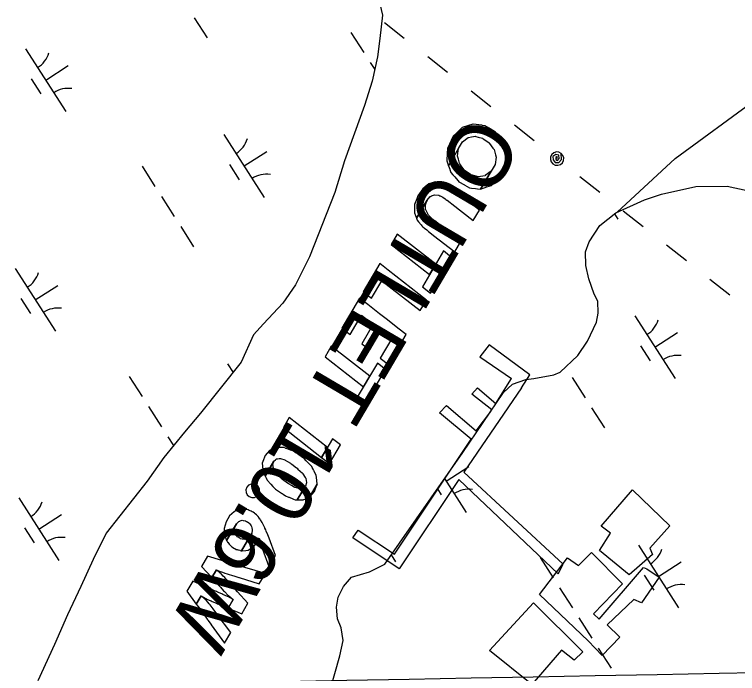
# Model space of a CAD drawing. Extents: x 3962991 to 3983549, y 181631 to 204078.
# Drawn here: x 3971609.9 to 3972094.8, y 194424.1 to 194866 of the extents above; entities that cross this region are included whole.
import ezdxf

# ---------------------------------------------------------------- set-up
doc = ezdxf.new("R2010")
doc.units = 0
for name, color, linetype in [('V-ANNO-MASK', 7, 'Continuous'), ('V-ANNO-MASK2', 7, 'Continuous'), ('V-BLDG-OTLN', 7, 'Continuous'), ('V-CHAN-DOCK', 7, 'Continuous'), ('V-GRID-MAJR', 7, 'Continuous'), ('V-RIVR-EDGE', 7, 'Continuous'), ('V-RIVR-IDEN', 7, 'Continuous'), ('V-UTIL-LINE', 7, 'Continuous'), ('V-WETL-SWMP', 7, 'Continuous')]:
    doc.layers.add(name, color=color, linetype=linetype)

msp = doc.modelspace()

# ---------------------------------------------------------------- linework, layer by layer
at = {"layer": 'V-ANNO-MASK2'}
for points in [[(3971906.34, 194786.47), (3971904.12, 194784.33), (3971900.3, 194776.22), (3971900.13, 194773.12), (3971899.84, 194767.91), (3971900.94, 194764.64), (3971907.75, 194776.21), (3971910.4, 194780.6), (3971914.26, 194783.48), (3971914.37, 194783.51), (3971916.42, 194783.9), (3971916.42, 194783.9), (3971919.02, 194784.4), (3971919.39, 194784.29), (3971920.92, 194783.84), (3971923.85, 194782.97), (3971924.09, 194782.8), (3971924.09, 194782.81), (3971924.68, 194782.39), (3971928.25, 194779.84), (3971928.26, 194779.85), (3971928.32, 194779.8), (3971928.49, 194779.56), (3971930.74, 194776.46), (3971931.51, 194775.41), (3971931.52, 194775.38), (3971932.45, 194772), (3971932.88, 194770.44), (3971932.9, 194770.38), (3971932.15, 194765.39), (3971932.15, 194765.36), (3971929.57, 194760.93), (3971922.49, 194748.91), (3971926.76, 194750.35), (3971929.84, 194751.38), (3971933.88, 194755.29), (3971935.7, 194757.04), (3971935.7, 194757.05), (3971939.45, 194764.74), (3971939.75, 194768.2), (3971940.16, 194773.09), (3971938.94, 194776.84), (3971938.93, 194776.87), (3971938.92, 194776.88), (3971938.14, 194779.27), (3971938.12, 194779.34), (3971937.64, 194780.8), (3971935.95, 194782.9), (3971935.93, 194782.92), (3971935.13, 194783.91), (3971932.77, 194786.83), (3971932.59, 194787.06), (3971932.54, 194787.12), (3971928.79, 194789.38), (3971928.18, 194789.74), (3971927.93, 194789.89), (3971925.38, 194791.42), (3971923.72, 194791.66), (3971923.33, 194791.71), (3971921.2, 194792.02), (3971919.53, 194792.26), (3971919.43, 194792.27), (3971917.44, 194792.55), (3971917.37, 194792.53), (3971913.61, 194791.3), (3971910.17, 194790.16)], [(3971907.74, 194776.08), (3971907.75, 194776.21), (3971900.94, 194764.64), (3971900.96, 194764.58), (3971900.97, 194764.58), (3971901.75, 194762.25), (3971901.79, 194762.14), (3971901.79, 194762.14), (3971902.45, 194760.17), (3971903.82, 194758.59), (3971904.07, 194758.29), (3971904.08, 194758.3), (3971905.15, 194757.06), (3971907.19, 194754.69), (3971907.39, 194754.45), (3971907.89, 194753.88), (3971911.7, 194751.73), (3971911.76, 194751.69), (3971912, 194751.56), (3971915.05, 194749.82), (3971916.34, 194749.66), (3971916.37, 194749.66), (3971919.09, 194749.31), (3971920.35, 194749.16), (3971920.4, 194749.15), (3971922.43, 194748.89), (3971922.45, 194748.9), (3971922.49, 194748.91), (3971929.57, 194760.93), (3971929.52, 194760.9), (3971929.49, 194760.88), (3971925.6, 194757.98), (3971925.49, 194757.9), (3971924.02, 194757.67), (3971920.79, 194757.17), (3971920.77, 194757.17), (3971919.58, 194757.52), (3971916.09, 194758.52), (3971915.88, 194758.67), (3971915.81, 194758.72), (3971912.24, 194761.27), (3971911.65, 194761.68), (3971911.46, 194761.94), (3971909.55, 194764.54), (3971908.55, 194765.9), (3971908.41, 194766.39), (3971907.65, 194769.01), (3971907.05, 194771.07), (3971907.08, 194771.3)], [(3971883.71, 194749.22), (3971880.48, 194744.42), (3971879.71, 194742.43), (3971878.25, 194738.67), (3971878.19, 194736.47), (3971878.12, 194733.03), (3971878.8, 194731.2), (3971879.48, 194729.37), (3971886.66, 194741.57), (3971888.78, 194744.06), (3971888.82, 194744.08), (3971889.48, 194744.35), (3971891.51, 194745.19), (3971891.64, 194745.19), (3971891.68, 194745.18), (3971894.4, 194744.88), (3971895.13, 194744.51), (3971895.33, 194744.41), (3971895.87, 194744.14), (3971897.2, 194743.46), (3971898.66, 194742.45), (3971899.21, 194742.06), (3971899.87, 194741.6), (3971899.97, 194741.53), (3971902.01, 194739.93), (3971903.26, 194738.96), (3971917.55, 194727.78), (3971921.73, 194734.87), (3971907.43, 194746.04), (3971906.18, 194747), (3971904.12, 194748.56), (3971904.02, 194748.64), (3971903.37, 194749.13), (3971902.82, 194749.51), (3971901.36, 194750.53), (3971900.13, 194751.37), (3971899.59, 194751.63), (3971899.38, 194751.73), (3971898.64, 194752.08), (3971896.37, 194753.14), (3971896.33, 194753.15), (3971896.21, 194753.17), (3971894.79, 194753.37), (3971894.33, 194753.43), (3971894.3, 194753.44), (3971893.7, 194753.52), (3971892.07, 194753.74), (3971889.99, 194753.18), (3971887.67, 194752.56), (3971885.21, 194750.48)], [(3971885.5, 194738.49), (3971886.66, 194741.57), (3971879.48, 194729.37), (3971879.73, 194728.7), (3971879.74, 194728.67), (3971879.94, 194728.14), (3971880.83, 194727.06), (3971880.91, 194726.96), (3971880.93, 194726.93), (3971882.62, 194724.87), (3971883.17, 194724.2), (3971883.32, 194724.01), (3971883.79, 194723.63), (3971884.95, 194722.67), (3971884.95, 194722.67), (3971886.33, 194721.53), (3971886.86, 194721.1), (3971887.49, 194720.58), (3971887.59, 194720.49), (3971889.63, 194718.9), (3971890.88, 194717.93), (3971905.17, 194706.76), (3971909.31, 194713.8), (3971895.05, 194725.01), (3971893.81, 194725.99), (3971891.77, 194727.6), (3971891.67, 194727.69), (3971891.04, 194728.19), (3971890.51, 194728.61), (3971889.2, 194729.88), (3971888.1, 194730.95), (3971887.66, 194731.38), (3971887.49, 194731.54), (3971887.04, 194732.39), (3971885.67, 194734.98), (3971885.65, 194735.01), (3971885.64, 194735.22), (3971885.49, 194737.58), (3971885.44, 194738.34)], [(3971892.41, 194698.66), (3971866.62, 194718.8), (3971862.44, 194711.7), (3971888.23, 194691.56)], [(3971903.05, 194703.16), (3971897.58, 194707.44), (3971883.42, 194683.4), (3971888.89, 194679.12)], [(3971860.49, 194694.6), (3971854.93, 194698.95), (3971843.85, 194680.14), (3971849.42, 194675.8), (3971856.32, 194687.52), (3971882.01, 194667.44), (3971886.18, 194674.53)], [(3971846.82, 194671.5), (3971841.3, 194675.81), (3971829.44, 194655.67), (3971834.96, 194651.36), (3971842.69, 194664.47), (3971850.49, 194658.38), (3971842.77, 194645.27), (3971848.16, 194641.06), (3971855.88, 194654.17), (3971862.91, 194648.68), (3971855.19, 194635.56), (3971860.7, 194631.25), (3971872.56, 194651.39), (3971867.04, 194655.7), (3971860.01, 194661.19), (3971854.62, 194665.4)], [(3971848.13, 194623.48), (3971822.34, 194643.62), (3971818.16, 194636.52), (3971843.95, 194616.39)], [(3971858.77, 194627.98), (3971853.31, 194632.27), (3971839.15, 194608.23), (3971844.62, 194603.94)], [(3971819.83, 194575.66), (3971794.14, 194595.74), (3971790.22, 194589.07), (3971815.91, 194568.99)], [(3971828.53, 194577.38), (3971823.27, 194581.49), (3971815.91, 194568.99), (3971821.16, 194564.88)], [(3971780.94, 194573.74), (3971777.93, 194570.24), (3971776.51, 194566.22), (3971776.1, 194565.08), (3971776.48, 194560.96), (3971776.63, 194559.31), (3971778.02, 194556.55), (3971783.84, 194566.43), (3971784.93, 194567.37), (3971785.62, 194567.97), (3971786.23, 194568.06), (3971786.23, 194568.06), (3971787.51, 194568.25), (3971787.91, 194568.3), (3971788.26, 194568.2), (3971791.13, 194567.34), (3971791.45, 194567.16), (3971793.06, 194566.24), (3971793.06, 194566.24), (3971794.94, 194565.17), (3971795.14, 194565.03), (3971795.82, 194564.52), (3971795.82, 194564.53), (3971799.08, 194562.14), (3971799.48, 194561.76), (3971800.04, 194561.23), (3971801.51, 194559.82), (3971803, 194558.38), (3971803.3, 194557.92), (3971804.86, 194555.55), (3971805.2, 194555.02), (3971805.57, 194553.22), (3971805.74, 194552.42), (3971805.81, 194552.03), (3971804.97, 194549.82), (3971799.56, 194540.64), (3971802.73, 194540.54), (3971803.44, 194540.52), (3971807.71, 194542.4), (3971812.84, 194551.12), (3971812.43, 194555.79), (3971812.34, 194556.86), (3971810.84, 194559.78), (3971810.63, 194560.2), (3971810.48, 194560.48), (3971810.19, 194561.06), (3971809.52, 194562.36), (3971809.22, 194562.95), (3971807.39, 194564.85), (3971807.03, 194565.23), (3971805.58, 194566.73), (3971804.15, 194568.22), (3971803.61, 194568.78), (3971803.17, 194569.07), (3971799.82, 194571.32), (3971799.12, 194571.79), (3971798.92, 194571.93), (3971797.12, 194573.13), (3971795.36, 194573.8), (3971795.01, 194573.94), (3971792.26, 194574.98), (3971791.92, 194575.11), (3971791.62, 194575.23), (3971790.66, 194575.59), (3971790.11, 194575.6), (3971789.78, 194575.61), (3971789.25, 194575.62), (3971786.28, 194575.69), (3971785.17, 194575.72), (3971781.3, 194573.91)], [(3971783.08, 194564.24), (3971783.84, 194566.43), (3971778.02, 194556.56), (3971778.27, 194556.07), (3971778.43, 194555.76), (3971778.68, 194555.24), (3971779.22, 194554.18), (3971779.22, 194554.18), (3971779.39, 194553.84), (3971779.58, 194553.46), (3971781.66, 194551.27), (3971781.93, 194551), (3971783.26, 194549.6), (3971784.81, 194547.97), (3971784.98, 194547.78), (3971785.68, 194547.31), (3971789.01, 194545.04), (3971789.45, 194544.73), (3971790.07, 194544.31), (3971791.71, 194543.18), (3971793.61, 194542.45), (3971794.08, 194542.27), (3971796.49, 194541.33), (3971797.02, 194541.13), (3971798.18, 194540.67), (3971798.81, 194540.66), (3971799.11, 194540.65), (3971799.56, 194540.64), (3971804.97, 194549.82), (3971804.03, 194549), (3971803.39, 194548.45), (3971802.69, 194548.32), (3971801.09, 194548.05), (3971800.53, 194548.2), (3971797.99, 194548.91), (3971797.56, 194549.15), (3971795.8, 194550.13), (3971794.06, 194551.09), (3971793.45, 194551.53), (3971793.01, 194551.84), (3971789.72, 194554.17), (3971789.09, 194554.76), (3971788.91, 194554.94), (3971787.31, 194556.47), (3971785.92, 194557.78), (3971785.7, 194558.13), (3971783.95, 194560.88), (3971783.74, 194561.22), (3971783.55, 194561.52), (3971783.29, 194563.06), (3971783.16, 194563.79)], [(3971766.95, 194550.39), (3971765.75, 194549.04), (3971765.15, 194547.34), (3971765.27, 194545.54), (3971766.04, 194543.93), (3971767.38, 194542.75), (3971769.08, 194542.14), (3971770.85, 194542.25), (3971772.45, 194543.04), (3971773.66, 194544.38), (3971774.25, 194546.08), (3971774.16, 194547.86), (3971773.39, 194549.47), (3971772.05, 194550.67), (3971770.35, 194551.26), (3971768.58, 194551.15)], [(3971812.67, 194550.66), (3971812.84, 194551.11), (3971807.71, 194542.4), (3971807.84, 194542.46), (3971811.08, 194546.24)], [(3971754.21, 194529.84), (3971754.18, 194529.81), (3971751.88, 194525.88), (3971750.64, 194521.39), (3971750.65, 194521.21), (3971750.83, 194517.01), (3971751.03, 194516.47), (3971752.16, 194513.34), (3971758.73, 194524.5), (3971759.23, 194524.97), (3971759.43, 194525.16), (3971760.46, 194526.13), (3971761.12, 194526.35), (3971761.36, 194526.43), (3971762.62, 194526.84), (3971763.28, 194526.73), (3971763.28, 194526.74), (3971764.8, 194526.5), (3971764.89, 194526.49), (3971765.48, 194526.13), (3971766.09, 194525.76), (3971767.07, 194525.17), (3971767.48, 194524.66), (3971768.19, 194523.77), (3971768.6, 194523.25), (3971768.78, 194522.68), (3971769.01, 194521.91), (3971769.01, 194521.92), (3971769.35, 194520.79), (3971769.28, 194520.26), (3971769, 194518.28), (3971767.74, 194516.05), (3971762.11, 194506.48), (3971762.66, 194506.34), (3971765.1, 194506.67), (3971766.72, 194506.89), (3971770.42, 194509.19), (3971771.3, 194510.32), (3971774.03, 194514.97), (3971774.38, 194513.69), (3971774.68, 194512.56), (3971775.48, 194509.91), (3971776.31, 194507.58), (3971780.47, 194495.78), (3971784.87, 194503.24), (3971780.64, 194514.93), (3971779.74, 194517.14), (3971778.77, 194519.51), (3971778.38, 194520.46), (3971777.89, 194521.52), (3971777.8, 194521.72), (3971776.77, 194523.95), (3971776.11, 194525.37), (3971774.92, 194527.15), (3971774.58, 194527.66), (3971774.55, 194527.7), (3971774.07, 194528.4), (3971773.95, 194528.59), (3971773.41, 194529.39), (3971772.96, 194529.78), (3971772.62, 194530.07), (3971772.15, 194530.48), (3971771.32, 194531.18), (3971770.85, 194531.59), (3971769.97, 194532.34), (3971769.31, 194532.63), (3971768.67, 194532.91), (3971768.59, 194532.95), (3971767.28, 194533.52), (3971766.7, 194533.77), (3971765.88, 194534.11), (3971765.7, 194534.13), (3971765.18, 194534.15), (3971764.74, 194534.17), (3971764.65, 194534.18), (3971764.43, 194534.18), (3971761.55, 194534.32), (3971760.89, 194534.08), (3971757.49, 194532.82), (3971757.24, 194532.6)], [(3971757.68, 194522.34), (3971758.73, 194524.5), (3971752.16, 194513.34), (3971752.24, 194513.11), (3971752.28, 194513.01), (3971752.54, 194512.69), (3971752.85, 194512.3), (3971752.96, 194512.16), (3971753.54, 194511.43), (3971753.96, 194510.9), (3971754.91, 194509.71), (3971754.98, 194509.66), (3971755.56, 194509.29), (3971756.16, 194508.9), (3971757.12, 194508.28), (3971757.64, 194507.95), (3971758.53, 194507.36), (3971759.16, 194507.21), (3971759.61, 194507.1), (3971760.2, 194506.95), (3971761.07, 194506.73), (3971761.28, 194506.69), (3971762.05, 194506.49), (3971762.06, 194506.5), (3971762.11, 194506.48), (3971767.74, 194516.05), (3971767.63, 194515.95), (3971765.9, 194514.52), (3971765.63, 194514.47), (3971764.48, 194514.22), (3971763.7, 194514.06), (3971763.24, 194514.16), (3971762.61, 194514.29), (3971761.51, 194514.52), (3971760.99, 194514.85), (3971760.03, 194515.48), (3971759.43, 194515.86), (3971758.99, 194516.46), (3971758.93, 194516.53), (3971758, 194517.77), (3971757.78, 194518.62), (3971757.46, 194519.81), (3971757.4, 194520.03), (3971757.54, 194521.17), (3971757.66, 194522.16)], [(3971772.79, 194512.25), (3971774.03, 194514.97), (3971771.3, 194510.32)], [(3971749.01, 194499.88), (3971739.37, 194502.74), (3971735.39, 194495.99), (3971742.26, 194488.41), (3971745.35, 194493.65), (3971748.38, 194492.37), (3971748.86, 194492.21), (3971749.33, 194492.06), (3971749.5, 194491.99), (3971749.5, 194492), (3971751.09, 194491.46), (3971752.5, 194491.02), (3971753.24, 194490.78), (3971753.26, 194490.78), (3971756.23, 194489.84), (3971757.02, 194489.59), (3971757.02, 194489.59), (3971760.35, 194488.54), (3971760.49, 194488.49), (3971760.5, 194488.5), (3971774.1, 194484.21), (3971778.21, 194491.19), (3971764.48, 194495.27), (3971764.33, 194495.32), (3971760.98, 194496.32), (3971760.19, 194496.55), (3971757.18, 194497.44), (3971757.17, 194497.45), (3971756.42, 194497.67), (3971755, 194498.1), (3971753.38, 194498.58), (3971753.2, 194498.63), (3971752.72, 194498.77), (3971752.23, 194498.92)], [(3971747.87, 194491.51), (3971745.35, 194493.65), (3971742.26, 194488.41), (3971744.55, 194485.87), (3971744.55, 194485.88), (3971744.9, 194485.49), (3971745.24, 194485.11), (3971745.36, 194484.97), (3971745.36, 194484.98), (3971746.52, 194483.7), (3971747.53, 194482.58), (3971748.07, 194481.99), (3971748.07, 194481.98), (3971750.21, 194479.61), (3971750.79, 194479.02), (3971753.26, 194476.51), (3971753.38, 194476.42), (3971756.55, 194473.82), (3971753.12, 194467.99), (3971762.28, 194464.14), (3971766.51, 194471.33), (3971759.58, 194478.97), (3971756.74, 194482.12), (3971756.63, 194482.23), (3971754.24, 194484.87), (3971753.67, 194485.49), (3971751.53, 194487.85), (3971751.52, 194487.86), (3971750.98, 194488.43), (3971749.94, 194489.51), (3971748.76, 194490.74), (3971748.63, 194490.87), (3971748.26, 194491.19)], [(3971738.54, 194482.09), (3971729.53, 194486.03), (3971725.62, 194479.39), (3971731.85, 194470.73), (3971735.07, 194476.21), (3971737.89, 194474.57), (3971738.32, 194474.32), (3971738.76, 194474.12), (3971738.77, 194474.13), (3971738.93, 194474.05), (3971740.43, 194473.37), (3971741.75, 194472.76), (3971742.46, 194472.47), (3971742.47, 194472.46), (3971745.3, 194471.28), (3971746.05, 194470.96), (3971749.21, 194469.63), (3971749.35, 194469.57), (3971749.35, 194469.58), (3971753.12, 194467.99), (3971756.55, 194473.82), (3971752.98, 194475.73), (3971752.84, 194475.8), (3971749.72, 194477.2), (3971748.98, 194477.52), (3971746.17, 194478.75), (3971746.16, 194478.76), (3971745.46, 194479.06), (3971744.13, 194479.65), (3971742.62, 194480.31), (3971742.45, 194480.38), (3971742, 194480.57), (3971741.55, 194480.78)], [(3971737.55, 194473.99), (3971735.07, 194476.21), (3971731.85, 194470.73), (3971733.93, 194467.84), (3971734.24, 194467.4), (3971734.55, 194466.97), (3971734.66, 194466.81), (3971735.71, 194465.35), (3971736.63, 194464.07), (3971737.11, 194463.39), (3971737.12, 194463.38), (3971737.13, 194463.39), (3971739.06, 194460.68), (3971739.07, 194460.69), (3971739.58, 194459.97), (3971741.74, 194456.95), (3971741.84, 194456.82), (3971741.84, 194456.82), (3971750.7, 194444.48), (3971754.94, 194451.68), (3971745.93, 194463.76), (3971745.83, 194463.89), (3971743.62, 194466.84), (3971743.1, 194467.54), (3971741.12, 194470.18), (3971741.12, 194470.19), (3971740.58, 194470.79), (3971739.58, 194471.91), (3971738.43, 194473.2), (3971738.29, 194473.32), (3971737.92, 194473.65)]]:
    msp.add_lwpolyline(points, close=True, dxfattribs=at)
at = {"layer": 'V-BLDG-OTLN'}
for points in [[(3972003.22, 194522.84), (3972024.35, 194547.37), (3972049.39, 194523.05), (3972035.85, 194508.18), (3972037.7, 194503.88), (3972022.03, 194490.33), (3972002.28, 194506.6), (3972009.59, 194518.19)], [(3971962.04, 194477.19), (3971980.71, 194501.75), (3971988.22, 194496.52), (3971996.9, 194505.2), (3972017.57, 194484.15), (3971998.18, 194464.23), (3972002.02, 194460.49), (3972031.81, 194495.3), (3972034.02, 194494.26), (3972042.27, 194488.63), (3972030.43, 194471.53), (3972025.15, 194473.86), (3972007.25, 194456.76), (3972015.93, 194448.41), (3972003.96, 194436.29), (3971994.67, 194446.03)], [(3971956.89, 194416.72), (3971928.48, 194439.54), (3971958.04, 194471.55), (3971991.1, 194438.61), (3971985.3, 194433.15), (3971976.71, 194439.83)]]:
    msp.add_lwpolyline(points, close=True, dxfattribs=at)
at = {"layer": 'V-CHAN-DOCK'}
msp.add_line((3971977.78, 194497.55), (3971911.35, 194559.11), dxfattribs=at)
for points in [[(3971949.8, 194615.74), (3971955.44, 194624.3), (3971928.23, 194644.52), (3971922.02, 194636.52), (3971943.22, 194621.85)], [(3971932.81, 194605.27), (3971943.22, 194621.85)], [(3971949.8, 194615.74), (3971911.35, 194559.11)], [(3971929.91, 194600.9), (3971916.67, 194611.5), (3971920.39, 194615.74), (3971932.81, 194605.27)], [(3971907.96, 194554.11), (3971867.9, 194494.3), (3971836.92, 194515.06), (3971840.45, 194520.33), (3971864.71, 194504.13), (3971916.25, 194581.32), (3971894.85, 194598.92), (3971899.59, 194603.77), (3971919.58, 194586.81), (3971929.44, 194599.9)], [(3971907.96, 194554.11), (3971974.47, 194490.94), (3971977.78, 194497.55)]]:
    msp.add_lwpolyline(points, dxfattribs=at)
at = {"layer": 'V-GRID-MAJR'}
msp.add_spline([(3968045.99, 194348.31), (3973372.59, 194448.65), (3978699.17, 194549.76), (3978985.35, 194555.22)], degree=3, dxfattribs=at)
at = {"layer": 'V-RIVR-EDGE'}
msp.add_lwpolyline([(3972014.15, 194733.51), (3972053.05, 194769.41), (3972107.24, 194809.16), (3972150.93, 194827.73), (3972171.68, 194828.82), (3972184.78, 194820.08), (3972201.17, 194813.53), (3972238.3, 194792.78), (3972300.55, 194767.66), (3972332.22, 194750.18), (3972356.25, 194742.54)], dxfattribs=at)
at = {"layer": 'V-UTIL-LINE'}
for points in [[(3971857.97, 194860.73), (3971871.32, 194850.2)], [(3971887.02, 194837.81), (3971900.37, 194827.29)], [(3971916.07, 194814.9), (3971929.42, 194804.37)], [(3971945.12, 194791.99), (3971958.47, 194781.46)], [(3971973.79, 194769.38), (3971973.88, 194770.81), (3971972.89, 194770.2), (3971972.84, 194768.83), (3971974.08, 194768.06), (3971975.2, 194769.34), (3971974.98, 194771.68), (3971972.91, 194772.18), (3971970.95, 194770.74), (3971971.1, 194768.45), (3971972.51, 194766.72), (3971974.93, 194766.78), (3971976.75, 194768.83), (3971976.58, 194772.91), (3971975.02, 194773.71), (3971973.27, 194773.84), (3971971.6, 194773.3), (3971970.26, 194772.16), (3971969.46, 194770.6), (3971969.33, 194768.85), (3971969.87, 194767.18), (3971971.01, 194765.84), (3971972.57, 194765.04), (3971974.32, 194764.91), (3971975.99, 194765.45), (3971977.33, 194766.59), (3971978.13, 194768.15), (3971978.26, 194769.9), (3971977.72, 194771.57), (3971976.58, 194772.91)], [(3971989.09, 194757.31), (3972002.44, 194746.78)], [(3972018.15, 194734.4), (3972031.49, 194723.87)], [(3972047.2, 194711.48), (3972060.55, 194700.95)], [(3972076.25, 194688.57), (3972089.6, 194678.04)]]:
    msp.add_lwpolyline(points, dxfattribs=at)
at = {"layer": 'V-WETL-SWMP'}
for p, q in [((3971730.4, 194863.72), (3971739.04, 194850.26)), ((3971835.54, 194853.97), (3971844.18, 194840.5)), ((3971617.39, 194843.04), (3971644.38, 194800.95)), ((3971848.5, 194833.77), (3971851.51, 194829.06)), ((3971630.88, 194821.99), (3971646.04, 194831.71)), ((3971621.15, 194822.88), (3971627.63, 194812.78)), ((3971750.42, 194785.5), (3971777.4, 194743.4)), ((3971763.91, 194764.45), (3971779.06, 194774.17)), ((3971754.17, 194765.34), (3971760.65, 194755.24)), ((3971695.51, 194764.2), (3971704.15, 194750.73)), ((3971708.46, 194744), (3971717.1, 194730.53)), ((3972012.23, 194732.32), (3972014.51, 194728.76)), ((3971721.42, 194723.79), (3971730.05, 194710.32)), ((3971610.38, 194695.72), (3971637.37, 194653.63)), ((3971623.88, 194674.68), (3971639.03, 194684.39)), ((3971614.14, 194675.56), (3971620.62, 194665.46)), ((3972025.89, 194664), (3972052.87, 194621.91)), ((3972039.38, 194642.96), (3972054.54, 194652.67)), ((3972029.65, 194643.85), (3972036.12, 194633.74)), ((3971752.83, 194631.77), (3971756.5, 194626.06)), ((3971979.38, 194629.62), (3971979.62, 194629.24)), ((3971686.95, 194623.3), (3971695.59, 194609.83)), ((3971983.94, 194622.5), (3971992.57, 194609.03)), ((3971699.91, 194603.09), (3971708.54, 194589.62)), ((3971996.89, 194602.3), (3972005.53, 194588.83)), ((3971712.86, 194582.89), (3971716.66, 194576.95)), ((3971899.35, 194553.18), (3971914.5, 194562.9)), ((3971898.29, 194554.84), (3971912.84, 194532.14)), ((3971893.51, 194548), (3971896.09, 194543.97)), ((3971612.8, 194542), (3971639.79, 194499.91)), ((3971626.29, 194520.95), (3971641.45, 194530.67)), ((3971616.56, 194521.84), (3971623.04, 194511.74)), ((3972028.31, 194510.28), (3972055.29, 194468.19)), ((3971862.55, 194503.65), (3971865.49, 194499.06)), ((3971962.43, 194501.81), (3971971.06, 194488.34)), ((3972041.8, 194489.23), (3972056.95, 194498.95)), ((3972032.07, 194490.12), (3972038.54, 194480.02)), ((3971975.38, 194481.6), (3971984.01, 194468.13)), ((3971988.33, 194461.4), (3971996.97, 194447.93)), ((3972001.28, 194441.19), (3972009.92, 194427.72))]:
    msp.add_line(p, q, dxfattribs=at)
for points in [[(3971852.81, 194881.81), (3971856.63, 194865.54), (3971855, 194849.8), (3971853.33, 194837.7), (3971849.89, 194821.34), (3971844.64, 194804.96), (3971831.17, 194767.93), (3971824.77, 194746.71), (3971807.75, 194703.59), (3971798.29, 194684.75), (3971789.98, 194672.56), (3971776.84, 194658.51), (3971770.28, 194651.18), (3971762.03, 194632.95), (3971734.63, 194598.79), (3971723.9, 194585.97), (3971710.19, 194568.89), (3971698.9, 194553.04), (3971671.5, 194518.27), (3971662.64, 194500.64), (3971654.39, 194482.41), (3971645.54, 194463.57), (3971636.71, 194443.52), (3971625.51, 194419.22)], [(3971994.23, 194647.03), (3972000.12, 194659.79), (3972001.26, 194665.85), (3972001.17, 194673.7), (3971998.7, 194678.51), (3971994.95, 194688.74), (3971993.03, 194697.78), (3971992.93, 194706.85), (3971995.27, 194713.52), (3972002.39, 194724.49), (3972013.17, 194733.07), (3972032.41, 194741.76), (3972043.85, 194745.52), (3972066.76, 194750.62), (3972087.91, 194750.87), (3972101.24, 194748)], [(3971817.61, 194398.98), (3971828.06, 194435.97), (3971830.36, 194446.27), (3971829.05, 194454.72), (3971826.56, 194460.73), (3971825.87, 194468.58), (3971827, 194475.24), (3971830.54, 194482.54), (3971835.91, 194488.64), (3971847.95, 194492.41), (3971858.17, 194497.36), (3971910.48, 194572.32), (3971937.82, 194612.52), (3971943.8, 194618.03), (3971952.83, 194621.16), (3971958.26, 194621.83), (3971971.52, 194624.4), (3971975.73, 194626.26), (3971987.69, 194637.28), (3971994.23, 194647.03)]]:
    msp.add_lwpolyline(points, dxfattribs=at)
for centre, start, end in [((3971616.18, 194845.37), 301.8919, 343.4355), ((3971645.99, 194798.87), 81.8919, 123.4355), ((3971749.2, 194787.83), 301.8919, 343.4355), ((3971779.02, 194741.33), 81.8919, 123.4355), ((3971609.17, 194698.06), 301.8919, 343.4355), ((3971638.98, 194651.55), 81.8919, 123.4355), ((3972024.67, 194666.34), 301.8919, 343.4355), ((3972054.49, 194619.83), 81.8919, 123.4355), ((3971914.46, 194530.06), 81.8919, 123.4355), ((3971611.59, 194544.33), 301.8919, 343.4355), ((3971641.4, 194497.83), 81.8919, 123.4355), ((3972027.09, 194512.62), 301.8919, 343.4355), ((3972056.91, 194466.11), 81.8919, 123.4355)]:
    msp.add_arc(centre, 17.62, start, end, dxfattribs=at)

# ---------------------------------------------------------------- texts
at = {"layer": 'V-ANNO-MASK'}
msp.add_text('OUTLET 10.6W', height=41.9999, rotation=239.5043, dxfattribs=at).set_placement((3971914.93, 194800.83))
at = {"layer": 'V-RIVR-IDEN'}
msp.add_text('OUTLET 10.6W', height=41.9999, rotation=239.5043, dxfattribs=at).set_placement((3971914.93, 194800.83))

doc.saveas('drawing.dxf')
